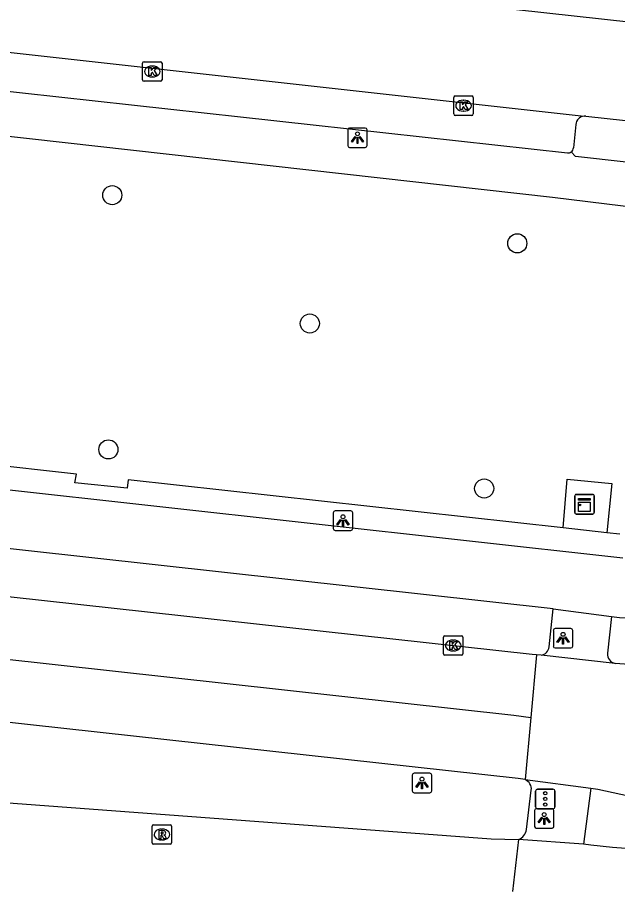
# Model space of a CAD drawing. Extents: x 161928 to 163055, y 386475 to 387428.
# Drawn here: x 162126.14 to 162156.91, y 386499.76 to 386544.55 of the extents above; entities that cross this region are included whole.
import ezdxf

# ---------------------------------------------------------------- set-up
doc = ezdxf.new("R2010")
doc.units = 0
for name, color, linetype in [('IMGEO_Boom', 7, 'Continuous'), ('IMGEO_Fietspad_gesloten', 7, 'Continuous'), ('IMGEO_Haag', 7, 'Continuous'), ('IMGEO_Kast', 7, 'Continuous'), ('IMGEO_Kolk', 7, 'Continuous'), ('IMGEO_Lichtpunt', 7, 'Continuous'), ('IMGEO_Parkeervlak_open', 7, 'Continuous'), ('IMGEO_Rijbaan_lokaal_open', 7, 'Continuous'), ('IMGEO_Rijbaan_regionaal_gesloten', 7, 'Continuous'), ('IMGEO_Rioolput', 7, 'Continuous'), ('IMGEO_Verkeersregelinstallatiepaal', 7, 'Continuous'), ('IMGEO_Voetpad_open', 7, 'Continuous')]:
    doc.layers.add(name, color=color, linetype=linetype)

msp = doc.modelspace()

# ---------------------------------------------------------------- linework, layer by layer
at = {"layer": 'IMGEO_Boom'}
for centre in [(162131.002, 386535.446), (162151.772, 386532.977), (162141.134, 386528.871), (162130.801, 386522.415), (162150.072, 386520.415)]:
    msp.add_circle(centre, 0.489, dxfattribs=at)
at = {"layer": 'IMGEO_Fietspad_gesloten'}
for points in [[(162031.667, 386530.711), (162036.913, 386530.188), (162157.185, 386516.852)], [(162153.604, 386514.246), (162079.076, 386522.483), (162042.302, 386526.416)], [(162153.604, 386514.246), (162156.604, 386513.845)]]:
    msp.add_lwpolyline(points, dxfattribs=at)
msp.add_arc((162157.739, 386522.861), 9.087, 262.8254, 303.5186, dxfattribs=at)
at = {"layer": 'IMGEO_Haag'}
for points in [[(162152.17, 386505.493), (162151.812, 386505.543), (162096.191, 386511.675)], [(162152.244, 386502.93), (162152.488, 386504.945)]]:
    msp.add_lwpolyline(points, dxfattribs=at)
for centre, radius, start, end in [((162151.972, 386505.012), 0.52, 352.6248, 67.6277), ((162151.605, 386503.03), 0.646, 290.7219, 351.1331)]:
    msp.add_arc(centre, radius, start, end, dxfattribs=at)
at = {"layer": 'IMGEO_Kast'}
for p, q in [((162154.714, 386519.181), (162154.714, 386520.022)), ((162154.714, 386520.022), (162154.714, 386519.181)), ((162154.789, 386520.106), (162155.63, 386520.106)), ((162155.63, 386520.106), (162154.789, 386520.106)), ((162155.714, 386520.031), (162155.714, 386519.19)), ((162155.714, 386519.19), (162155.714, 386520.031)), ((162155.639, 386519.106), (162154.798, 386519.106)), ((162154.798, 386519.106), (162155.639, 386519.106))]:
    msp.add_line(p, q, dxfattribs=at)
for points in [[(162154.909, 386519.896), (162155.509, 386519.896), (162155.509, 386519.811), (162154.909, 386519.811), (162154.909, 386519.896)], [(162154.909, 386519.721), (162155.509, 386519.721), (162155.509, 386519.232), (162154.909, 386519.232), (162154.909, 386519.721)]]:
    msp.add_lwpolyline(points, dxfattribs=at)
msp.add_circle((162154.993, 386519.57), 0.0377, dxfattribs=at)
for centre, start, end in [((162154.792, 386520.028), 92.4484, 184.2845), ((162154.792, 386520.028), 92.4484, 184.2845), ((162155.636, 386520.028), 2.4484, 94.2845), ((162155.636, 386520.028), 2.4484, 94.2845), ((162154.792, 386519.184), 182.4484, 274.2845), ((162154.792, 386519.184), 182.4484, 274.2845), ((162155.636, 386519.184), 272.4484, 4.2845), ((162155.636, 386519.184), 272.4484, 4.2845)]:
    msp.add_arc(centre, 0.0779, start, end, dxfattribs=at)
at = {"layer": 'IMGEO_Kolk'}
for p, q in [((162132.554, 386541.356), (162132.554, 386542.208)), ((162132.629, 386542.282), (162133.481, 386542.282)), ((162133.555, 386542.208), (162133.555, 386541.356)), ((162133.042, 386542.062), (162133.067, 386542.062)), ((162133.065, 386541.502), (162133.04, 386541.502)), ((162133.481, 386541.282), (162132.629, 386541.282)), ((162148.512, 386539.606), (162148.512, 386540.458)), ((162148.587, 386540.532), (162149.439, 386540.532)), ((162149.513, 386540.458), (162149.513, 386539.606)), ((162149, 386540.312), (162149.025, 386540.312)), ((162149.439, 386539.532), (162148.587, 386539.532)), ((162149.023, 386539.752), (162148.998, 386539.752)), ((162147.982, 386511.941), (162147.982, 386512.793)), ((162148.057, 386512.867), (162148.909, 386512.867)), ((162148.47, 386512.647), (162148.495, 386512.647)), ((162148.983, 386512.793), (162148.983, 386511.941)), ((162148.909, 386511.867), (162148.057, 386511.867)), ((162148.493, 386512.087), (162148.468, 386512.087))]:
    msp.add_line(p, q, dxfattribs=at)
for points in [[(162132.554, 386541.356), (162132.554, 386542.208)], [(162132.629, 386542.282), (162133.481, 386542.282)], [(162133.555, 386542.208), (162133.555, 386541.356)], [(162132.875, 386541.982), (162132.998, 386541.982), (162132.998, 386541.831), (162133.128, 386541.982), (162133.292, 386541.982), (162133.146, 386541.831), (162133.299, 386541.582), (162133.147, 386541.582), (162133.062, 386541.746), (162132.998, 386541.679), (162132.998, 386541.582), (162132.875, 386541.582), (162132.875, 386541.982)], [(162133.481, 386541.282), (162132.629, 386541.282)], [(162148.512, 386539.606), (162148.512, 386540.458)], [(162148.587, 386540.532), (162149.439, 386540.532)], [(162149.513, 386540.458), (162149.513, 386539.606)], [(162148.833, 386540.232), (162148.956, 386540.232), (162148.956, 386540.081), (162149.086, 386540.232), (162149.25, 386540.232), (162149.104, 386540.081), (162149.257, 386539.832), (162149.105, 386539.832), (162149.02, 386539.996), (162148.956, 386539.929), (162148.956, 386539.832), (162148.833, 386539.832), (162148.833, 386540.232)], [(162149.439, 386539.532), (162148.587, 386539.532)], [(162147.982, 386511.941), (162147.982, 386512.793)], [(162148.057, 386512.867), (162148.909, 386512.867)], [(162148.983, 386512.793), (162148.983, 386511.941)], [(162148.303, 386512.567), (162148.426, 386512.567), (162148.426, 386512.416), (162148.556, 386512.567), (162148.72, 386512.567), (162148.574, 386512.416), (162148.727, 386512.167), (162148.575, 386512.167), (162148.49, 386512.331), (162148.426, 386512.264), (162148.426, 386512.167), (162148.303, 386512.167), (162148.303, 386512.567)], [(162148.909, 386511.867), (162148.057, 386511.867)]]:
    msp.add_lwpolyline(points, dxfattribs=at)
for centre, start, end in [((162132.631, 386542.206), 91.552, 178.448), ((162132.631, 386542.206), 91.552, 178.448), ((162133.479, 386542.206), 1.552, 88.448), ((162133.479, 386542.206), 1.552, 88.448), ((162132.631, 386541.358), 181.552, 268.448), ((162132.631, 386541.358), 181.552, 268.448), ((162133.479, 386541.358), 271.552, 358.448), ((162133.479, 386541.358), 271.552, 358.448), ((162148.589, 386540.456), 91.552, 178.448), ((162148.589, 386540.456), 91.552, 178.448), ((162149.437, 386540.456), 1.552, 88.448), ((162149.437, 386540.456), 1.552, 88.448), ((162148.589, 386539.608), 181.552, 268.448), ((162148.589, 386539.608), 181.552, 268.448), ((162149.437, 386539.608), 271.552, 358.448), ((162149.437, 386539.608), 271.552, 358.448), ((162148.059, 386512.791), 91.552, 178.448), ((162148.059, 386512.791), 91.552, 178.448), ((162148.907, 386512.791), 1.552, 88.448), ((162148.907, 386512.791), 1.552, 88.448), ((162148.059, 386511.943), 181.552, 268.448), ((162148.059, 386511.943), 181.552, 268.448), ((162148.907, 386511.943), 271.552, 358.448), ((162148.907, 386511.943), 271.552, 358.448)]:
    msp.add_arc(centre, 0.0765, start, end, dxfattribs=at)
for centre, major_axis, ratio, start_param, end_param in [((162133.041, 386541.782), (-0.387, 0.002), 0.722429, 4.712389, 7.853982), ((162133.066, 386541.782), (-0.39, 0.002), 0.717154, 1.570796, 4.712389), ((162148.999, 386540.032), (-0.387, 0.002), 0.722429, 4.712389, 7.853982), ((162149.024, 386540.032), (-0.39, 0.002), 0.717154, 1.570796, 4.712389), ((162148.469, 386512.367), (-0.387, 0.002), 0.722429, 4.712389, 7.853982), ((162148.494, 386512.367), (-0.39, 0.002), 0.717154, 1.570796, 4.712389)]:
    msp.add_ellipse(centre, major_axis=major_axis, ratio=ratio, start_param=start_param, end_param=end_param, dxfattribs=at)
at = {"layer": 'IMGEO_Lichtpunt'}
for p, q in [((162143.076, 386538.791), (162143.076, 386537.984)), ((162143.076, 386538.791), (162143.076, 386537.984)), ((162143.978, 386538.886), (162143.17, 386538.886)), ((162143.978, 386538.886), (162143.17, 386538.886)), ((162144.072, 386537.984), (162144.072, 386538.791)), ((162144.072, 386537.984), (162144.072, 386538.791)), ((162143.17, 386537.89), (162143.978, 386537.89)), ((162143.17, 386537.89), (162143.978, 386537.89)), ((162142.333, 386519.167), (162142.333, 386518.36)), ((162142.333, 386519.167), (162142.333, 386518.36)), ((162143.235, 386519.262), (162142.427, 386519.262)), ((162143.235, 386519.262), (162142.427, 386519.262)), ((162143.329, 386518.36), (162143.329, 386519.167)), ((162143.329, 386518.36), (162143.329, 386519.167)), ((162142.427, 386518.266), (162143.235, 386518.266)), ((162142.427, 386518.266), (162143.235, 386518.266)), ((162153.619, 386513.141), (162153.619, 386512.334)), ((162153.619, 386513.141), (162153.619, 386512.334)), ((162154.521, 386513.236), (162153.713, 386513.236)), ((162154.521, 386513.236), (162153.713, 386513.236)), ((162154.615, 386512.334), (162154.615, 386513.141)), ((162154.615, 386512.334), (162154.615, 386513.141)), ((162153.713, 386512.24), (162154.521, 386512.24)), ((162153.713, 386512.24), (162154.521, 386512.24)), ((162146.386, 386505.722), (162146.386, 386504.915)), ((162146.386, 386505.722), (162146.386, 386504.915)), ((162147.288, 386505.817), (162146.48, 386505.817)), ((162147.288, 386505.817), (162146.48, 386505.817)), ((162147.382, 386504.915), (162147.382, 386505.722)), ((162147.382, 386504.915), (162147.382, 386505.722)), ((162146.48, 386504.821), (162147.288, 386504.821)), ((162146.48, 386504.821), (162147.288, 386504.821)), ((162152.652, 386503.906), (162152.652, 386503.099)), ((162152.652, 386503.906), (162152.652, 386503.099)), ((162153.554, 386504.001), (162152.746, 386504.001)), ((162153.554, 386504.001), (162152.746, 386504.001)), ((162153.648, 386503.099), (162153.648, 386503.906)), ((162153.648, 386503.099), (162153.648, 386503.906)), ((162152.746, 386503.005), (162153.554, 386503.005)), ((162152.746, 386503.005), (162153.554, 386503.005))]:
    msp.add_line(p, q, dxfattribs=at)
for points in [[(162143.45, 386538.455), (162143.489, 386538.427), (162143.301, 386538.165), (162143.263, 386538.192), (162143.45, 386538.455)], [(162143.552, 386538.407), (162143.599, 386538.407), (162143.599, 386538.085), (162143.552, 386538.085), (162143.552, 386538.407)], [(162143.662, 386538.427), (162143.7, 386538.454), (162143.887, 386538.192), (162143.848, 386538.164), (162143.662, 386538.427)], [(162142.707, 386518.831), (162142.746, 386518.803), (162142.558, 386518.541), (162142.52, 386518.568), (162142.707, 386518.831)], [(162142.809, 386518.783), (162142.856, 386518.783), (162142.856, 386518.461), (162142.809, 386518.461), (162142.809, 386518.783)], [(162142.919, 386518.803), (162142.957, 386518.83), (162143.144, 386518.568), (162143.105, 386518.54), (162142.919, 386518.803)], [(162153.993, 386512.805), (162154.032, 386512.777), (162153.844, 386512.515), (162153.806, 386512.542), (162153.993, 386512.805)], [(162154.095, 386512.757), (162154.142, 386512.757), (162154.142, 386512.435), (162154.095, 386512.435), (162154.095, 386512.757)], [(162154.205, 386512.777), (162154.243, 386512.804), (162154.43, 386512.542), (162154.391, 386512.514), (162154.205, 386512.777)], [(162146.76, 386505.386), (162146.799, 386505.358), (162146.611, 386505.096), (162146.573, 386505.123), (162146.76, 386505.386)], [(162146.862, 386505.338), (162146.909, 386505.338), (162146.909, 386505.016), (162146.862, 386505.016), (162146.862, 386505.338)], [(162146.972, 386505.358), (162147.01, 386505.385), (162147.197, 386505.123), (162147.158, 386505.095), (162146.972, 386505.358)], [(162153.026, 386503.57), (162153.065, 386503.542), (162152.877, 386503.28), (162152.839, 386503.307), (162153.026, 386503.57)], [(162153.128, 386503.522), (162153.175, 386503.522), (162153.175, 386503.2), (162153.128, 386503.2), (162153.128, 386503.522)], [(162153.238, 386503.542), (162153.276, 386503.569), (162153.463, 386503.307), (162153.424, 386503.279), (162153.238, 386503.542)]]:
    msp.add_lwpolyline(points, dxfattribs=at)
for centre in [(162143.575, 386538.589), (162142.832, 386518.965), (162154.118, 386512.939), (162146.885, 386505.52), (162153.151, 386503.704)]:
    msp.add_circle(centre, 0.0994, dxfattribs=at)
for centre, start, end in [((162143.17, 386538.791), 90, 180), ((162143.17, 386538.791), 90, 180), ((162143.978, 386538.791), 0, 90), ((162143.978, 386538.791), 0, 90), ((162143.17, 386537.984), 180, 270), ((162143.17, 386537.984), 180, 270), ((162143.978, 386537.984), 270, 0), ((162143.978, 386537.984), 270, 360), ((162142.427, 386519.167), 90, 180), ((162142.427, 386519.167), 90, 180), ((162143.235, 386519.167), 0, 90), ((162143.235, 386519.167), 0, 90), ((162142.427, 386518.36), 180, 270), ((162142.427, 386518.36), 180, 270), ((162143.235, 386518.36), 270, 0), ((162143.235, 386518.36), 270, 360), ((162153.713, 386513.141), 90, 180), ((162153.713, 386513.141), 90, 180), ((162154.521, 386513.141), 0, 90), ((162154.521, 386513.141), 0, 90), ((162153.713, 386512.334), 180, 270), ((162153.713, 386512.334), 180, 270), ((162154.521, 386512.334), 270, 0), ((162154.521, 386512.334), 270, 360), ((162146.48, 386505.722), 90, 180), ((162146.48, 386505.722), 90, 180), ((162147.288, 386505.722), 0, 90), ((162147.288, 386505.722), 0, 90), ((162146.48, 386504.915), 180, 270), ((162146.48, 386504.915), 180, 270), ((162147.288, 386504.915), 270, 0), ((162147.288, 386504.915), 270, 360), ((162152.746, 386503.906), 90, 180), ((162152.746, 386503.906), 90, 180), ((162153.554, 386503.906), 0, 90), ((162153.554, 386503.906), 0, 90), ((162152.746, 386503.099), 180, 270), ((162152.746, 386503.099), 180, 270), ((162153.554, 386503.099), 270, 0), ((162153.554, 386503.099), 270, 360)]:
    msp.add_arc(centre, 0.0946, start, end, dxfattribs=at)
at = {"layer": 'IMGEO_Parkeervlak_open'}
msp.add_lwpolyline([(162154.774, 386539.064), (162154.65, 386537.875)], dxfattribs=at)
for centre, radius, start, end in [((162155.229, 386539.043), 0.456, 93.3187, 177.3452), ((162154.369, 386537.889), 0.282, 305.6967, 357.1945)]:
    msp.add_arc(centre, radius, start, end, dxfattribs=at)
at = {"layer": 'IMGEO_Rijbaan_lokaal_open'}
for points in [[(162162.151, 386543.798), (162126.209, 386547.768)], [(162123.954, 386542.959), (162155.203, 386539.498)], [(162155.288, 386539.495), (162163.583, 386538.595)]]:
    msp.add_lwpolyline(points, dxfattribs=at)
msp.add_arc((162155.233, 386539.139), 0.361, 81.2061, 94.7512, dxfattribs=at)
at = {"layer": 'IMGEO_Rijbaan_regionaal_gesloten'}
for points in [[(162152.758, 386511.886), (162152.526, 386511.907), (162061.491, 386521.92), (162043.077, 386524.026), (162026.125, 386525.754)], [(162001.589, 386523.919), (162004.776, 386523.778), (162014.602, 386523.252), (162022.494, 386522.741), (162038.754, 386521.132), (162083.623, 386516.285), (162119.238, 386512.367), (162151.596, 386508.791), (162152.463, 386508.68)], [(162152.758, 386511.886), (162152.463, 386508.68)], [(162152.99, 386511.864), (162152.758, 386511.886)], [(162156.794, 386511.445), (162152.99, 386511.864)], [(162152.17, 386505.493), (162151.812, 386505.543), (162096.191, 386511.675)], [(162159.679, 386511.138), (162157.268, 386511.405), (162156.794, 386511.445)], [(162054.03, 386509.493), (162059.014, 386509.205), (162083.065, 386507.476), (162150.437, 386502.454), (162151.834, 386502.425)], [(162152.463, 386508.68), (162152.17, 386505.493)], [(162152.17, 386505.493), (162155.534, 386505.054)], [(162155.534, 386505.054), (162155.903, 386505.006), (162162.102, 386503.663)], [(162151.834, 386502.425), (162151.528, 386499.759)], [(162155.166, 386502.18), (162151.834, 386502.425)], [(162161.892, 386501.618), (162156.659, 386502.018), (162155.544, 386502.139), (162155.166, 386502.18)]]:
    msp.add_lwpolyline(points, dxfattribs=at)
at = {"layer": 'IMGEO_Rioolput'}
for p, q in [((162133.046, 386502.254), (162133.046, 386503.106)), ((162133.121, 386503.18), (162133.973, 386503.18)), ((162133.534, 386502.96), (162133.559, 386502.96)), ((162134.047, 386503.106), (162134.047, 386502.254)), ((162133.557, 386502.4), (162133.532, 386502.4)), ((162133.973, 386502.18), (162133.121, 386502.18))]:
    msp.add_line(p, q, dxfattribs=at)
for points in [[(162133.046, 386502.254), (162133.046, 386503.106)], [(162133.121, 386503.18), (162133.973, 386503.18)], [(162133.635, 386502.878), (162133.383, 386502.88), (162133.383, 386502.48)], [(162133.561, 386502.799), (162133.507, 386502.799), (162133.507, 386502.718)], [(162134.047, 386503.106), (162134.047, 386502.254)], [(162133.383, 386502.48), (162133.507, 386502.48), (162133.507, 386502.642), (162133.518, 386502.642)], [(162133.507, 386502.718), (162133.559, 386502.718)], [(162133.565, 386502.613), (162133.636, 386502.48), (162133.776, 386502.48), (162133.711, 386502.606)], [(162133.973, 386502.18), (162133.121, 386502.18)]]:
    msp.add_lwpolyline(points, dxfattribs=at)
for centre, radius, start, end in [((162133.123, 386503.104), 0.0765, 91.552, 178.448), ((162133.123, 386503.104), 0.0765, 91.552, 178.448), ((162133.567, 386502.703), 0.0964, 77.0061, 93.1865), ((162133.581, 386502.76), 0.0378, 276.6634, 79.6772), ((162133.634, 386502.768), 0.109, 350.3612, 89.416), ((162133.971, 386503.104), 0.0765, 1.552, 88.448), ((162133.971, 386503.104), 0.0765, 1.552, 88.448), ((162133.517, 386502.589), 0.0533, 26.0293, 88.6989), ((162133.543, 386502.907), 0.19, 274.7715, 282.9687), ((162133.632, 386502.768), 0.112, 277.5842, 350.9817), ((162133.616, 386502.553), 0.108, 29.5134, 73.7905), ((162133.123, 386502.256), 0.0765, 181.552, 268.448), ((162133.123, 386502.256), 0.0765, 181.552, 268.448), ((162133.971, 386502.256), 0.0765, 271.552, 358.448), ((162133.971, 386502.256), 0.0765, 271.552, 358.448)]:
    msp.add_arc(centre, radius, start, end, dxfattribs=at)
for centre, major_axis, ratio, start_param, end_param in [((162133.533, 386502.68), (-0.387, 0.002), 0.722429, 4.712389, 7.853982), ((162133.558, 386502.68), (-0.39, 0.002), 0.717154, 1.570796, 4.712389)]:
    msp.add_ellipse(centre, major_axis=major_axis, ratio=ratio, start_param=start_param, end_param=end_param, dxfattribs=at)
at = {"layer": 'IMGEO_Verkeersregelinstallatiepaal'}
for p, q in [((162152.71, 386504.104), (162152.71, 386504.904)), ((162152.71, 386504.904), (162152.71, 386504.104)), ((162152.81, 386505.004), (162153.6, 386505.004)), ((162153.6, 386505.004), (162152.81, 386505.004)), ((162153.7, 386504.904), (162153.7, 386504.104)), ((162153.7, 386504.104), (162153.7, 386504.904)), ((162153.6, 386504.004), (162152.81, 386504.004)), ((162152.81, 386504.004), (162153.6, 386504.004))]:
    msp.add_line(p, q, dxfattribs=at)
for centre in [(162153.205, 386504.794), (162153.205, 386504.504), (162153.205, 386504.214)]:
    msp.add_circle(centre, 0.085, dxfattribs=at)
for centre, start, end in [((162152.81, 386504.904), 90, 180), ((162152.81, 386504.904), 90, 180), ((162153.6, 386504.904), 0, 90), ((162153.6, 386504.904), 360, 90), ((162152.81, 386504.104), 180, 270), ((162152.81, 386504.104), 180, 270), ((162153.6, 386504.104), 270, 0), ((162153.6, 386504.104), 270, 0)]:
    msp.add_arc(centre, 0.1, start, end, dxfattribs=at)
at = {"layer": 'IMGEO_Voetpad_open'}
for points in [[(162154.341, 386537.606), (162124.515, 386540.883)], [(162115.926, 386539.556), (162153.568, 386535.351), (162164.443, 386534.007)], [(162162.391, 386536.58), (162154.753, 386537.425), (162154.533, 386537.66)], [(162154.118, 386518.391), (162131.815, 386520.86), (162131.758, 386520.425), (162129.076, 386520.706), (162129.162, 386521.154), (162114.44, 386522.784)], [(162154.118, 386518.391), (162154.326, 386520.896), (162156.611, 386520.667), (162156.37, 386518.142)], [(162156.37, 386518.142), (162154.118, 386518.391)], [(162157.027, 386518.069), (162156.37, 386518.142)], [(162153.411, 386512.296), (162153.604, 386514.246)], [(162156.604, 386513.845), (162156.396, 386511.971)], [(162155.534, 386505.054), (162155.217, 386502.581), (162155.166, 386502.18)], [(162152.244, 386502.93), (162152.488, 386504.945)]]:
    msp.add_lwpolyline(points, dxfattribs=at)
for centre, radius, start, end in [((162154.363, 386537.895), 0.289, 265.5585, 305.8587), ((162152.9, 386512.373), 0.516, 280.0019, 351.4757), ((162156.89, 386511.931), 0.496, 175.4154, 258.8108), ((162151.972, 386505.012), 0.52, 352.6248, 67.6277), ((162151.605, 386503.03), 0.646, 290.7219, 351.1331)]:
    msp.add_arc(centre, radius, start, end, dxfattribs=at)

doc.saveas('drawing.dxf')
